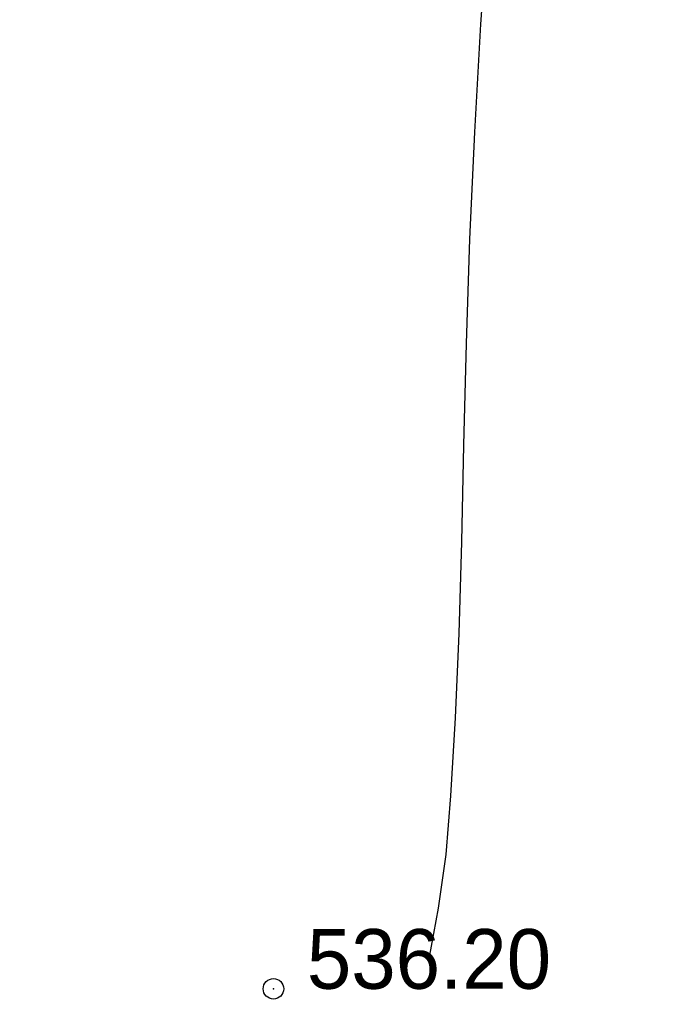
# Model space of a CAD drawing. Extents: x 10527 to 38813, y 13847 to 37526.
# Tile 1001 of 1056: x 36177 to 36187, y 36403 to 36417. Entities that reach past the tile are written whole.
import ezdxf

# ---------------------------------------------------------------- set-up
doc = ezdxf.new("R2010")
doc.units = 0
doc.header["$LTSCALE"] = 0.5
doc.header["$MEASUREMENT"] = 0
doc.header["$PDMODE"] = 32
doc.header["$PDSIZE"] = 0.3
doc.linetypes.add('CONTI', pattern=[0])
doc.layers.add('(004) Точки рельефа', color=7, linetype='Continuous')
doc.layers.add('PI_TTDEFAULT', color=5, linetype='CONTI')
doc.layers.add('(032) Горизонтали утолщенные', color=32, linetype='Continuous', lineweight=30)
doc.layers.add('.', color=7, linetype='Continuous', lineweight=15)
doc.styles.add('D-431', font='txt')

# ---------------------------------------------------------------- blocks, each defined once
blk = doc.blocks.new('gergrgrre')
at = {"layer": '(032) Горизонтали утолщенные', "color": 32}
blk.add_polyline3d([(361030.05, 4200515.31, 536), (361030.19, 4200516.05, 536), (361030.3, 4200516.84, 536), (361030.37, 4200517.7, 536), (361030.44, 4200518.84, 536), (361030.49, 4200520.08, 536), (361030.53, 4200521.42, 536), (361030.56, 4200522.84, 536), (361030.6, 4200524.33, 536), (361030.65, 4200525.86, 536), (361030.72, 4200527.43, 536), (361030.81, 4200529.01, 536), (361030.92, 4200530.58, 536)], dxfattribs=at)
at = {"layer": 'PI_TTDEFAULT', "color": 5}
blk.add_point((361027.77, 4200514.87, 536.2), dxfattribs=at)
at = {"layer": '(004) Точки рельефа', "style": 'D-431'}
blk.add_text('536.20', height=0.875, dxfattribs=at).set_placement((361028.26, 4200514.87))

msp = doc.modelspace()

# ---------------------------------------------------------------- hatches: boundary and pattern name
at = {"layer": '.', "ltscale": 0.149071}
h = msp.add_hatch(color=256, dxfattribs=at)
h.dxf.hatch_style = 1
h.set_gradient(color1=(255, 255, 255), tint=1)
h.paths.add_polyline_path([(35043.297, 36082.013), (36343.297, 36082.013), (36343.297, 37217.013), (35043.297, 37217.013)])
h.paths.add_polyline_path([(35058.297, 37202.013), (36328.297, 37202.013), (36328.297, 36097.013), (35058.297, 36097.013)], flags=16)

# ---------------------------------------------------------------- block references
at = {"linetype": 'Continuous'}
msp.add_blockref('gergrgrre', (-324846.944, -4164111.878), dxfattribs=at)

doc.saveas('drawing.dxf')
